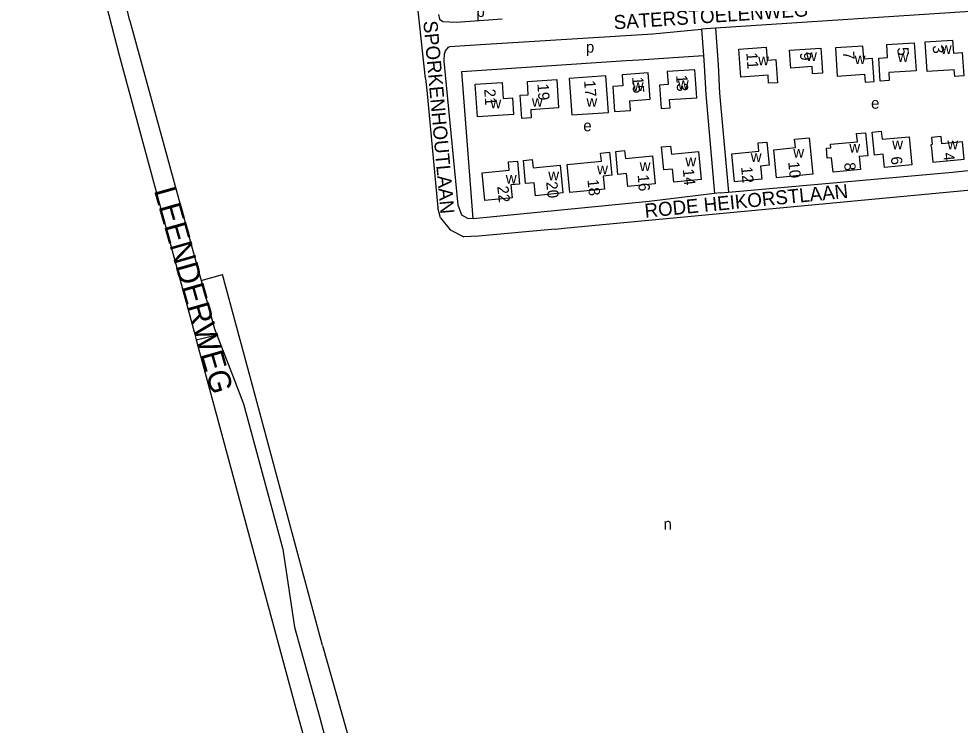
# Model space of a CAD drawing. Extents: x 162667 to 164645, y 379003 to 382150.
# Drawn here: x 162779 to 163114.4, y 380100.2 to 380351.9 of the extents above; entities that cross this region are included whole.
import ezdxf

# ---------------------------------------------------------------- set-up
doc = ezdxf.new("R2010")
doc.units = 0
for name, color, linetype in [('BLT_Basislijn', 7, 'Continuous'), ('BLT_Bebouwing', 7, 'Continuous'), ('BLT_Centroide', 7, 'Continuous'), ('BLT_Huisnummer', 7, 'Continuous'), ('BLT_Straatnaam', 7, 'Continuous'), ('BLT_Straatnaam_hoofdweg', 7, 'Continuous'), ('BLT_Vlakafsluiter', 7, 'Continuous')]:
    doc.layers.add(name, color=color, linetype=linetype)

msp = doc.modelspace()

# ---------------------------------------------------------------- linework, layer by layer
at = {"layer": 'BLT_Basislijn'}
for p, q in [((162818.56, 380351.15), (162842.44, 380264.03)), ((162814.71, 380338.87), (162841.39, 380240.38)), ((162923.85, 380330.61), (162924.29, 380326.38)), ((162924.29, 380326.38), (162928.21, 380284.46)), ((162974.36, 380277.36), (163137.03, 380292.75)), ((163028.83, 380289.83), (163026.82, 380289.58)), ((162929.21, 380280.97), (162928.21, 380284.46)), ((163003.5, 380286.76), (162940.85, 380280.64)), ((162942.75, 380274.38), (162937.55, 380274.14)), ((162970.1, 380276.96), (162942.75, 380274.38)), ((162970.1, 380276.96), (162974.36, 380277.36)), ((162842.44, 380264.03), (162843.91, 380258.67)), ((162843.91, 380258.67), (162851.51, 380260.74)), ((162843.91, 380258.67), (162848.64, 380241.42)), ((162861.33, 380224.32), (162851.51, 380260.74)), ((162848.64, 380241.42), (162849.5, 380239.21)), ((162841.39, 380240.38), (162842.19, 380237.44)), ((162842.19, 380237.44), (162845.73, 380224.32)), ((162849.5, 380239.21), (162855.28, 380224.32)), ((162845.73, 380224.32), (162877.66, 380106.12)), ((162887.17, 380128.51), (162861.33, 380224.32)), ((162877.66, 380106.12), (162912.89, 379980.42)), ((162886.21, 380102.76), (162914.07, 379998.35))]:
    msp.add_line(p, q, dxfattribs=at)
for points in [[(162778.96, 380472.61), (162809.27, 380360.13), (162814.71, 380338.87)], [(162818.56, 380351.15), (162813.62, 380371.74), (162812.27, 380382.63), (162804.82, 380411.61), (162794.06, 380453.83)], [(162923.85, 380330.61), (162921.23, 380354.66), (162910.88, 380403.1), (162908.01, 380413.59)], [(163031.8, 380290.09), (163111.62, 380297.18), (163137.07, 380299.97), (163139.39, 380302.17), (163135.99, 380353.06), (163134.7, 380354.91), (163134.07, 380355.23), (163130.66, 380355.33), (163027.2, 380348.5)], [(162928.48, 380353.4), (162928.88, 380351.73), (162930.06, 380350.88), (162934.73, 380350.71), (162951.2, 380351.88)], [(162940.85, 380280.64), (162938.99, 380280.67), (162936.85, 380281.92), (162935.46, 380285.43), (162930.55, 380336.81), (162930.6, 380339.35), (162930.97, 380340.48), (162932.01, 380341.75), (162932.48, 380342), (162941.54, 380342.65), (163004.88, 380346.57), (163022.21, 380348.18)], [(163027.2, 380348.5), (163022.21, 380348.18)], [(163022.21, 380348.18), (163022.86, 380338.75)], [(163027.2, 380348.5), (163028.1, 380335.48), (163028.67, 380325.32), (163031.8, 380290.09)], [(162940.85, 380280.64), (162936.79, 380333.05), (162995.41, 380337.05), (162999.93, 380337.24), (163022.86, 380338.75)], [(163022.86, 380338.75), (163023.11, 380335.17), (163023.69, 380324.95), (163026.82, 380289.58)], [(163026.82, 380289.58), (163003.5, 380286.76)], [(163028.83, 380289.83), (163031.8, 380290.09)], [(162929.21, 380280.97), (162932.68, 380276.62), (162937.55, 380274.14)], [(162855.28, 380224.32), (162859.01, 380214.72), (162873, 380162.89), (162877.2, 380135.14), (162886.21, 380102.76)], [(162887.17, 380128.51), (162923.55, 380000), (162929.28, 379979.74), (162944.06, 379939)]]:
    msp.add_lwpolyline(points, dxfattribs=at)
at = {"layer": 'BLT_Bebouwing'}
for points in [[(163035.52, 380341.07), (163045.3, 380341.77), (163045.62, 380337.13), (163048.72, 380337.34), (163049.3, 380329.11), (163046.11, 380328.88), (163045.9, 380331.78), (163036.22, 380331.1)], [(163069.9, 380341.47), (163070.59, 380331.48), (163080.28, 380332.15), (163080.48, 380329.26), (163083.67, 380329.48), (163083.1, 380337.71), (163080, 380337.51), (163079.68, 380342.15)], [(163088.2, 380342.72), (163097.97, 380343.34), (163098.64, 380333.33), (163088.93, 380332.75), (163089.12, 380329.85), (163085.92, 380329.65), (163085.4, 380337.87), (163088.49, 380338.07)], [(163101.91, 380343.64), (163111.68, 380344.31), (163112, 380339.67), (163115.11, 380339.88), (163115.69, 380331.51), (163112.44, 380331.29), (163112.27, 380333.71), (163102.64, 380333.05)], [(162975.1, 380330.63), (162975.99, 380317.63), (162989.03, 380318.53), (162988.08, 380331.52)], [(163003.21, 380332.58), (162993.9, 380331.91), (162994.19, 380327.95), (162990.59, 380327.7), (162991.21, 380318.79), (162996.92, 380319.19), (162996.68, 380322.69), (163003.88, 380323.19)], [(163007.22, 380328.17), (163007.81, 380319.95), (163011, 380320.18), (163010.79, 380323.08), (163020.49, 380323.7), (163019.77, 380333.71), (163010, 380333.04), (163010.3, 380328.4)], [(162941.59, 380328.58), (162951.19, 380329.2), (162951.56, 380323.48), (162954.88, 380323.69), (162955.27, 380317.72), (162942.35, 380316.88)], [(162960.21, 380329.47), (162970.61, 380330.2), (162971.27, 380320.13), (162961.35, 380319.48), (162961.54, 380316.53), (162958.15, 380316.3), (162957.61, 380324.61), (162960.42, 380324.8)], [(163083.07, 380311.5), (163086.26, 380311.81), (163086.53, 380308.92), (163096.19, 380309.85), (163097.15, 380299.89), (163087.39, 380298.94), (163086.94, 380303.58), (163083.85, 380303.29)], [(163033.95, 380293.82), (163032.98, 380303.78), (163042.64, 380304.73), (163042.36, 380307.62), (163045.54, 380307.93), (163046.35, 380299.72), (163043.26, 380299.41), (163043.71, 380294.77)], [(163047.94, 380305.21), (163055.65, 380305.96), (163055.36, 380308.95), (163060.58, 380309.47), (163061.87, 380296.54), (163048.93, 380295.25)], [(163008, 380306.23), (163011.19, 380306.54), (163011.48, 380303.65), (163021.14, 380304.6), (163022.11, 380294.64), (163012.36, 380293.68), (163011.9, 380298.32), (163008.81, 380298.01)], [(162944.03, 380297.04), (162953.69, 380297.99), (162953.41, 380300.88), (162956.59, 380301.19), (162957.4, 380292.98), (162954.31, 380292.67), (162954.76, 380288.03), (162945, 380287.08)], [(162958.73, 380301.39), (162961.91, 380301.7), (162962.2, 380298.81), (162971.86, 380299.76), (162972.83, 380289.8), (162963.08, 380288.83), (162962.62, 380293.47), (162959.53, 380293.17)], [(162974.33, 380299.93), (162986.53, 380301.12), (162986.25, 380304.01), (162989.43, 380304.33), (162990.24, 380296.11), (162987.15, 380295.81), (162987.6, 380291.17), (162975.29, 380289.97)]]:
    msp.add_lwpolyline(points, close=True, dxfattribs=at)
for points in [[(163065.05, 380336.43), (163065.33, 380332.47), (163061.77, 380332.22), (163061.58, 380334.85), (163054.04, 380334.32), (163053.95, 380335.65), (163053.6, 380340.64), (163064.7, 380341.42), (163065.05, 380336.43)], [(163081.48, 380303.06), (163078.38, 380302.75), (163078.84, 380298.12), (163069.07, 380297.19), (163068.57, 380302.33), (163067.03, 380302.18), (163066.69, 380305.75), (163068.23, 380305.9), (163068.11, 380307.14), (163077.76, 380308.07), (163077.48, 380310.96), (163080.67, 380311.26), (163081.48, 380303.06)], [(163115.32, 380306.87), (163115.2, 380308.05), (163107.81, 380307.32), (163107.55, 380309.91), (163104.15, 380309.57), (163104.4, 380307.05), (163103.97, 380307.01), (163104.1, 380305.76), (163104.59, 380300.78), (163115.81, 380301.89), (163115.32, 380306.87)], [(162991.63, 380304.61), (162994.82, 380304.93), (162995.11, 380302.04), (163004.77, 380302.99), (163005.74, 380293.03), (162995.99, 380292.06), (162995.53, 380296.7), (162992.44, 380296.4), (162991.63, 380304.61)]]:
    msp.add_lwpolyline(points, dxfattribs=at)
at = {"layer": 'BLT_Vlakafsluiter'}
msp.add_line((162842.19, 380237.44), (162849.5, 380239.21), dxfattribs=at)

# ---------------------------------------------------------------- texts
at = {"layer": 'BLT_Centroide'}
for s, p in [('p', (162942.02, 380352.53)), ('p', (162981.02, 380339.82)), ('w', (163107.47, 380339.34)), ('w', (163042.39, 380335.31)), ('w', (163059.45, 380336.81)), ('w', (163076.77, 380335.72)), ('w', (163092.09, 380336.5)), ('w', (162997.69, 380326.1)), ('w', (163013.79, 380326.84)), ('w', (162946.99, 380320)), ('w', (162961.77, 380320.51)), ('w', (162981.21, 380320.51)), ('e', (163082.63, 380319.83)), ('e', (162980.09, 380311.79)), ('w', (163090.14, 380305.38)), ('w', (163109.8, 380305.34)), ('w', (163054.9, 380302.37)), ('w', (163074.88, 380304.22)), ('w', (163016.46, 380299.31)), ('w', (163039.75, 380300.88)), ('w', (162985.01, 380296.41)), ('w', (163000.18, 380297.62)), ('w', (162952.48, 380293.09)), ('w', (162967.6, 380294.31)), ('n', (163008.66, 380169.88))]:
    msp.add_text(s, height=4, dxfattribs=at).set_placement(p)
at = {"layer": 'BLT_Huisnummer'}
for s, rotation, p in [('5', 274.0146, (163091.96, 380341.6)), ('3', 274.0146, (163104.54, 380342.32)), ('11', 274.0191, (163038.17, 380339.75)), ('9', 274.0146, (163057.26, 380339.82)), ('7', 273.9477, (163072.59, 380340.15)), ('13', 273.7461, (163013.14, 380331.79)), ('19', 273.8623, (162963.73, 380328.64)), ('17', 273.8623, (162980.37, 380329.84)), ('15', 273.8623, (162997.46, 380331.12)), ('21', 273.8623, (162944.77, 380326.78)), ('6', 275.5516, (163089.63, 380302.64)), ('4', 275.6581, (163108.26, 380304.02)), ('14', 275.8256, (163015.52, 380298.25)), ('12', 275.5972, (163036.29, 380299.06)), ('10', 275.5972, (163053.08, 380300.84)), ('8', 275.6581, (163072.98, 380300.5)), ('16', 274.4363, (162999.45, 380296.21)), ('22', 276.296, (162949.4, 380292.13)), ('20', 275.9614, (162966.83, 380293.69)), ('18', 276.0664, (162981.52, 380294.52))]:
    msp.add_text(s, height=4, rotation=rotation, dxfattribs=at).set_placement(p)
at = {"layer": 'BLT_Straatnaam'}
for s, rotation, p in [('SATERSTOELENWEG', 3.8876, (162991.08, 380348.09)), ('SPORKENHOUTLAAN', 275.1232, (162923.08, 380350.99)), ('RODE HEIKORSTLAAN', 5.6327, (163002.16, 380280.96))]:
    msp.add_text(s, height=5, rotation=rotation, dxfattribs=at).set_placement(p)
at = {"layer": 'BLT_Straatnaam_hoofdweg'}
msp.add_text('LEENDERWEG', height=8, rotation=285.8212, dxfattribs=at).set_placement((162827.06, 380290.76))

doc.saveas('drawing.dxf')
